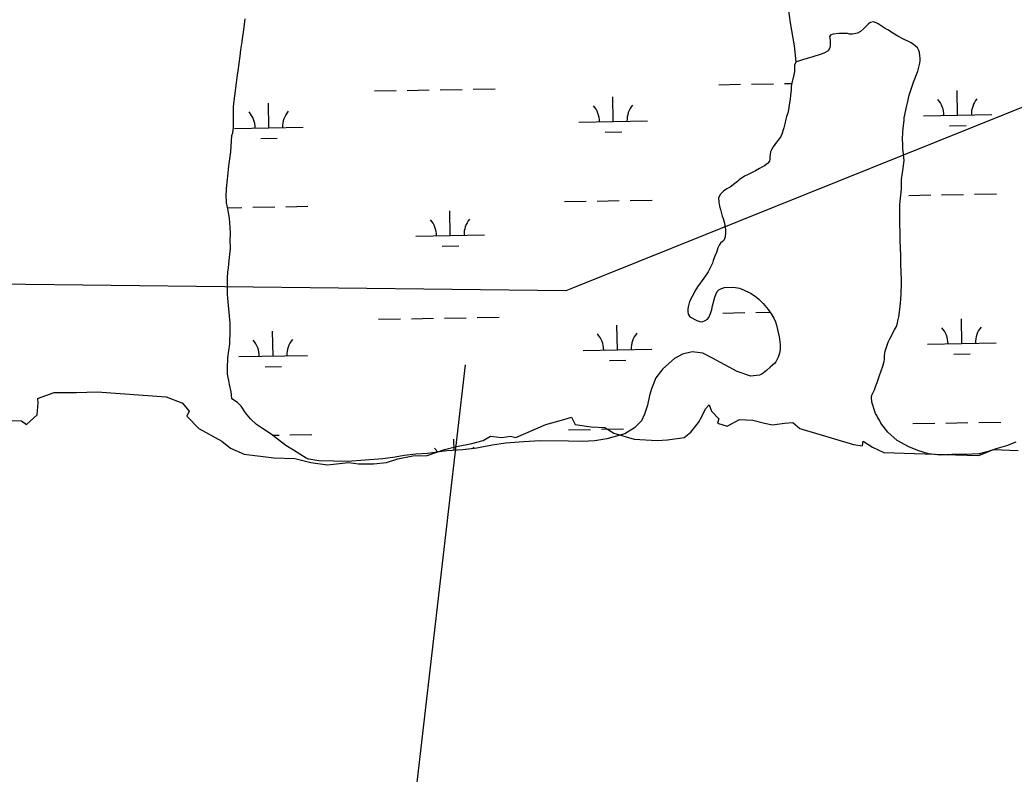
# Model space of a CAD drawing. Extents: x 3957609 to 3995875, y 234277 to 260273.
# Drawn here: x 3969134 to 3970583, y 246402 to 247501 of the extents above; entities that cross this region are included whole.
import ezdxf

# ---------------------------------------------------------------- set-up
doc = ezdxf.new("R2010")
doc.units = 0
for name, color, linetype in [('V-RIVR-EDGE', 7, 'Continuous'), ('V-TOPO-SHOR', 7, 'Continuous'), ('V-UTIL-LINE', 7, 'Continuous'), ('V-WETL-SWMP', 7, 'Continuous')]:
    doc.layers.add(name, color=color, linetype=linetype)

msp = doc.modelspace()

# ---------------------------------------------------------------- linework, layer by layer
at = {"layer": 'V-RIVR-EDGE'}
for points in [[(3969108.991, 246918.091), (3969136.799, 246917.222), (3969143.751, 246912.008), (3969159.393, 246925.912), (3969161.131, 246943.292), (3969160.262, 246949.375)], [(3969159.968, 246949.722), (3969184.432, 246958.459), (3969216.541, 246958.24), (3969246.684, 246959.333), (3969347.597, 246952.343), (3969370.095, 246943.606)], [(3969370.561, 246943.292), (3969380.989, 246931.126), (3969377.513, 246924.174), (3969394.893, 246905.925), (3969428.784, 246887.676), (3969440.95, 246877.248), (3969460.937, 246868.558), (3969504.387, 246863.344), (3969534.802, 246862.475), (3969558.265, 246856.392), (3969582.597, 246852.916), (3969613.012, 246856.392), (3969627.785, 246854.654), (3969649.51, 246854.654), (3969668.628, 246856.392), (3969685.139, 246861.606), (3969706.864, 246865.951), (3969727.72, 246866.82), (3969752.921, 246875.51), (3969770.301, 246879.855), (3969792.895, 246884.2), (3969809.406, 246888.545), (3969819.834, 246894.628), (3969836.345, 246892.89), (3969849.38, 246894.628), (3969857.201, 246892.89), (3969900.651, 246912.008), (3969926.721, 246918.96), (3969938.018, 246922.436), (3969943.232, 246912.008), (3969966.695, 246908.532), (3969986.682, 246907.663), (3969999.717, 246898.973), (3970029.263, 246890.283), (3970063.154, 246888.545), (3970077.927, 246889.414), (3970102.259, 246892.89), (3970111.818, 246900.711), (3970123.115, 246914.615), (3970127.46, 246922.436), (3970133.544, 246934.602), (3970138.758, 246940.685), (3970142.234, 246931.126), (3970152.662, 246919.829), (3970150.924, 246913.746), (3970164.828, 246909.401), (3970183.077, 246918.96), (3970202.195, 246918.091), (3970219.575, 246913.746), (3970230.872, 246911.139), (3970248.252, 246913.746), (3970260.418, 246914.615), (3970270.846, 246905.925), (3970349.056, 246882.462), (3970362.091, 246880.724), (3970362.96, 246887.676), (3970376.864, 246878.986), (3970393.375, 246871.165), (3970497.655, 246867.689), (3970531.546, 246866.82), (3970553.271, 246875.51), (3970588.9, 246873.772)]]:
    msp.add_lwpolyline(points, dxfattribs=at)
at = {"layer": 'V-TOPO-SHOR'}
for points in [[(3970265.7, 247440.256), (3970263.087, 247463.603), (3970257.199, 247496.94), (3970254.246, 247518.27), (3970251.595, 247539.129), (3970248.286, 247557.203), (3970246.762, 247570.121), (3970244.909, 247581.492), (3970239.432, 247600.372), (3970232.344, 247615.083), (3970221.856, 247631.24), (3970207.613, 247645.43), (3970190.882, 247659.66), (3970153.92, 247693.137), (3970117.97, 247721.317), (3970099.695, 247736.19), (3970086.494, 247747.415), (3970056.794, 247777.989), (3969991.856, 247843.994)], [(3969443.033, 246949.022), (3969442.654, 246954.929), (3969441.943, 246959.598), (3969439.764, 246969.879), (3969438.765, 246975.95), (3969437.894, 246980.156), (3969437.034, 246985.139), (3969436.778, 246988.868), (3969436.915, 246998.34), (3969437.157, 247004.239), (3969437.534, 247008.736), (3969438.621, 247019.59), (3969439.793, 247025.321), (3969440.323, 247029.816), (3969440.587, 247047.982), (3969440.815, 247052.948), (3969440.721, 247057.142), (3969440.458, 247060.407), (3969440.039, 247063.676), (3969439.52, 247070.672), (3969438.566, 247079.849), (3969436.854, 247100.994), (3969436.639, 247107.519), (3969436.901, 247125.685), (3969437.487, 247133.908), (3969438.001, 247137.162), (3969438.202, 247140.265), (3969439.443, 247150.961), (3969441.091, 247168.177), (3969441.142, 247171.747), (3969440.766, 247177.811), (3969440.954, 247190.852), (3969440.604, 247198.776), (3969439.561, 247212.614), (3969437.114, 247225.851), (3969435.533, 247234.571), (3969435.121, 247238.302), (3969435.039, 247243.429), (3969435.216, 247255.54), (3969436.973, 247269.491), (3969437.184, 247273.37), (3969438.804, 247288.72), (3969441.587, 247309.18), (3969443.172, 247332.918), (3969444.784, 247336.932), (3969445.367, 247344.999), (3969445.795, 247374.501), (3969446.705, 247383.649), (3969448.462, 247397.756), (3969448.841, 247402.409), (3969451.436, 247420.697), (3969452.148, 247426.899), (3969455.253, 247448.286), (3969456.32, 247457.588), (3969457.535, 247466.265), (3969458.198, 247469.206), (3969459.095, 247477.581), (3969459.951, 247483.004), (3969462.569, 247502.845)], [(3970388.998, 246913.684), (3970387.126, 246918.048), (3970384.584, 246921.675), (3970383.036, 246924.889), (3970381.281, 246927.707), (3970380.331, 246930.912), (3970376.691, 246941.336), (3970375.944, 246944.738), (3970375.241, 246951.333), (3970375.889, 246954.714), (3970379.589, 246962.238), (3970382.289, 246969.58), (3970383.337, 246973.154), (3970384.578, 246976.13), (3970386.675, 246983.279), (3970391.658, 246996.77), (3970393.553, 247003.526), (3970394.206, 247007.304), (3970394.269, 247011.691), (3970394.529, 247015.877), (3970394.972, 247018.863), (3970399.748, 247031.76), (3970402.011, 247036.513), (3970408.982, 247049.577), (3970411.45, 247054.728), (3970412.912, 247059.293), (3970413.564, 247062.875), (3970415.046, 247068.837), (3970416.14, 247075.402), (3970417.526, 247088.549), (3970417.813, 247094.527), (3970418.518, 247101.897), (3970418.747, 247117.653), (3970419.021, 247122.834), (3970418.149, 247145.186), (3970417.93, 247157.556), (3970417.506, 247169.531), (3970416.847, 247179.113), (3970416.887, 247195.669), (3970416.554, 247200.062), (3970416.439, 247205.85), (3970416.625, 247232.574), (3970418.751, 247255.282), (3970419.144, 247268.642), (3970420.484, 247278.394), (3970421.135, 247281.976), (3970422.741, 247296.515), (3970421.543, 247310.095), (3970420.99, 247313.294), (3970420.709, 247321.476), (3970420.187, 247326.67), (3970420.75, 247338.032), (3970421.688, 247347.592), (3970422.786, 247354.557), (3970423.046, 247358.741), (3970426.9, 247376.837), (3970427.977, 247382.408), (3970429.247, 247387.374), (3970430.105, 247391.55), (3970430.947, 247394.53), (3970436.364, 247410.41), (3970442.58, 247426.477), (3970444.888, 247434.22), (3970445.746, 247438.398), (3970446.196, 247441.982), (3970446.25, 247445.57), (3970445.908, 247449.566), (3970445.174, 247453.963), (3970444.22, 247456.969), (3970442.078, 247460.592), (3970439.522, 247463.021), (3970435.774, 247466.069), (3970432.02, 247468.516), (3970428.256, 247470.167), (3970422.909, 247472.837), (3970413.803, 247477.757), (3970404.907, 247483.073), (3970399.967, 247486.336), (3970395.218, 247488.998), (3970384.744, 247495.732), (3970381.971, 247497.17), (3970378.205, 247498.62), (3970373.802, 247497.686), (3970370.783, 247495.736), (3970363.494, 247488.462), (3970359.05, 247484.536), (3970355.028, 247482.201), (3970347.622, 247480.513), (3970343.432, 247480.374), (3970340.057, 247481.421), (3970335.672, 247481.685), (3970327.888, 247481.398), (3970319.495, 247480.325), (3970316.089, 247479.377), (3970314.061, 247477.011), (3970314.786, 247472.014), (3970315.069, 247464.033), (3970314.621, 247460.648), (3970311.968, 247456.496), (3970306.537, 247453.385), (3970301.118, 247451.069)], [(3970265.7, 247440.256), (3970262.997, 247435.666), (3970263.14, 247431.873), (3970263.056, 247426.092), (3970262.192, 247421.517), (3970258.79, 247407.004), (3970258.342, 247403.619), (3970258.079, 247399.236), (3970257.162, 247391.071), (3970256.894, 247386.289), (3970255.167, 247377.337), (3970254.268, 247370.37), (3970253.199, 247365.397), (3970251.532, 247360.435), (3970250.475, 247356.462), (3970248.786, 247349.902), (3970247.704, 247344.135), (3970244.579, 247335.005), (3970243.133, 247331.636), (3970239.266, 247326.305), (3970236.625, 247322.952), (3970234.585, 247319.79), (3970231.941, 247316.239), (3970229.485, 247312.086), (3970228.242, 247308.913), (3970227.394, 247305.336), (3970227.343, 247301.745), (3970227.093, 247298.358), (3970226.651, 247295.372), (3970223.614, 247292.224), (3970219.575, 247288.892), (3970215.553, 247286.557), (3970211.936, 247284.815), (3970206.101, 247281.308), (3970195.652, 247276.076), (3970190.231, 247273.561), (3970182.371, 247268.091), (3970179.745, 247265.735), (3970176.118, 247263.194), (3970169.256, 247257.709), (3970164.629, 247254.983), (3970159.796, 247251.862), (3970155.147, 247247.543), (3970152.472, 247241.995), (3970152.583, 247235.81), (3970153.894, 247230.006), (3970155.417, 247224.999), (3970157.873, 247215.588), (3970159.216, 247211.977), (3970160.912, 247205.172), (3970162.02, 247198.973), (3970162.376, 247195.974), (3970162.512, 247191.586), (3970162.022, 247185.409), (3970160.363, 247181.044), (3970158.133, 247178.484), (3970155.303, 247175.933), (3970153.066, 247172.971), (3970151.217, 247169.209), (3970150.572, 247166.026), (3970149.322, 247162.455), (3970147.053, 247157.302), (3970144.762, 247150.554), (3970143.713, 247146.978), (3970140.833, 247141.037), (3970137.145, 247134.307), (3970135.509, 247131.538), (3970132.662, 247127.79), (3970131.03, 247125.22), (3970121.468, 247112.395), (3970117.785, 247106.065), (3970116.141, 247102.698), (3970113.687, 247098.545), (3970110.183, 247090.818), (3970108.08, 247083.269), (3970107.635, 247080.082), (3970107.586, 247076.693), (3970107.924, 247072.498), (3970110.464, 247068.871), (3970120.958, 247063.532), (3970125.322, 247061.873), (3970128.507, 247061.429), (3970132.723, 247063.362), (3970136.146, 247065.507), (3970138.175, 247067.872), (3970140.651, 247073.621), (3970142.73, 247079.374), (3970143.602, 247084.547), (3970147.178, 247097.261), (3970148.636, 247101.428), (3970150.289, 247105.393), (3970152.923, 247108.148), (3970156.538, 247109.891), (3970160.951, 247111.621), (3970172.922, 247111.847), (3970176.909, 247111.591), (3970183.071, 247110.302), (3970189.815, 247107.611), (3970196.945, 247104.117), (3970199.912, 247102.479), (3970207.615, 247097.181)], [(3970301.118, 247451.069), (3970297.507, 247449.726), (3970292.703, 247448.401), (3970288.093, 247446.871), (3970284.292, 247446.127), (3970279.884, 247444.796), (3970276.079, 247443.854), (3970273.075, 247442.9), (3970270.263, 247441.546), (3970265.7, 247440.256)], [(3970207.615, 247097.181), (3970211.754, 247093.73), (3970217.459, 247088.262), (3970224.509, 247079.183), (3970229.784, 247071.726), (3970232.707, 247066.897), (3970235.22, 247061.275), (3970236.747, 247056.665), (3970240.69, 247039.655), (3970241.036, 247036.058), (3970242.119, 247028.264), (3970242.015, 247021.083), (3970241.339, 247015.709), (3970239.463, 247010.151), (3970235.971, 247003.221), (3970233.94, 247000.657), (3970230.911, 246998.109), (3970227.482, 246995.565), (3970222.424, 246990.65), (3970217.576, 246986.534), (3970214.338, 246984.418), (3970212.13, 246983.691), (3970199.163, 246982.089)]]:
    msp.add_lwpolyline(points, dxfattribs=at)
at = {"layer": 'V-UTIL-LINE'}
msp.add_line((3969563.256, 245095.865), (3969783.41, 246998.629), dxfattribs=at)
msp.add_lwpolyline([(3993486.783, 256012.187), (3984358.232, 252707.382), (3984355.815, 252706.645), (3979327.531, 250885.592), (3969939.425, 247110.423), (3969929.75, 247106.755), (3966670.117, 247144.723), (3965413.49, 247134.313), (3961768.13, 245337.826)], dxfattribs=at)
at = {"layer": 'V-WETL-SWMP'}
for p, q in [((3969650.783, 247397.748), (3969682.777, 247398.33)), ((3969698.775, 247398.621), (3969730.769, 247399.203)), ((3969746.767, 247399.493), (3969778.761, 247400.075)), ((3969794.759, 247400.366), (3969826.753, 247400.948)), ((3970152.608, 247406.873), (3970184.602, 247407.455)), ((3970200.6, 247407.746), (3970232.594, 247408.327)), ((3970248.592, 247408.618), (3970259.213, 247408.811)), ((3970500.789, 247362.454), (3970500.134, 247398.448)), ((3969998.964, 247353.329), (3969998.309, 247389.323)), ((3969497.139, 247344.204), (3969496.484, 247380.198)), ((3969948.972, 247352.42), (3970048.955, 247354.238)), ((3970450.797, 247361.545), (3970550.78, 247363.363)), ((3969447.147, 247343.295), (3969547.13, 247345.113)), ((3970489.071, 247346.807), (3970513.067, 247347.243)), ((3969485.421, 247328.557), (3969509.417, 247328.994)), ((3969987.246, 247337.682), (3970011.242, 247338.119)), ((3969927.666, 247236.581), (3969959.661, 247237.163)), ((3969975.658, 247237.454), (3970007.653, 247238.036)), ((3970023.65, 247238.327), (3970055.645, 247238.908)), ((3970429.491, 247245.706), (3970461.486, 247246.288)), ((3970477.483, 247246.579), (3970509.478, 247247.16)), ((3970525.476, 247247.451), (3970557.47, 247248.033)), ((3969436.787, 247227.656), (3969457.836, 247228.038)), ((3969473.833, 247228.329), (3969505.828, 247228.911)), ((3969521.825, 247229.202), (3969553.82, 247229.784)), ((3969761.474, 247187.122), (3969760.82, 247223.116)), ((3969711.482, 247186.213), (3969811.466, 247188.031)), ((3969749.757, 247171.475), (3969773.753, 247171.911)), ((3969656.831, 247065.128), (3969688.825, 247065.71)), ((3969704.823, 247066.001), (3969736.817, 247066.583)), ((3969752.815, 247066.873), (3969784.809, 247067.455)), ((3969800.807, 247067.746), (3969832.802, 247068.328)), ((3970158.656, 247074.253), (3970190.65, 247074.835)), ((3970206.648, 247075.126), (3970227.116, 247075.498)), ((3970506.837, 247029.834), (3970506.182, 247065.828)), ((3970005.012, 247020.709), (3970004.357, 247056.703)), ((3969503.187, 247011.584), (3969502.532, 247047.578)), ((3969955.02, 247019.8), (3970055.003, 247021.618)), ((3970456.845, 247028.925), (3970556.828, 247030.743)), ((3969453.195, 247010.675), (3969553.178, 247012.493)), ((3969993.294, 247005.062), (3970017.29, 247005.499)), ((3970495.119, 247014.187), (3970519.115, 247014.623)), ((3969491.469, 246995.937), (3969515.465, 246996.374)), ((3969933.714, 246903.961), (3969965.709, 246904.543)), ((3969981.706, 246904.834), (3970013.701, 246905.416)), ((3970435.539, 246913.086), (3970467.534, 246913.668)), ((3970483.532, 246913.959), (3970515.526, 246914.54)), ((3970531.524, 246914.831), (3970563.518, 246915.413)), ((3969502.86, 246896.127), (3969511.876, 246896.291)), ((3969527.873, 246896.582), (3969559.868, 246897.164)), ((3969767.167, 246874.057), (3969766.868, 246890.496))]:
    msp.add_line(p, q, dxfattribs=at)
for points in [[(3969551.345, 246862.82), (3969532.83, 246874.462), (3969522.041, 246881.117), (3969500.675, 246897.837), (3969487.956, 246905.821), (3969479.269, 246911.796), (3969470.131, 246920.214), (3969463.109, 246928.927), (3969456.586, 246938.445), (3969451.628, 246943.879), (3969443.033, 246949.022), (3969442.653, 246954.929), (3969441.944, 246959.598), (3969439.764, 246969.879), (3969438.765, 246975.95), (3969437.894, 246980.156), (3969437.035, 246985.138), (3969436.779, 246988.869), (3969436.916, 246998.34), (3969437.157, 247004.238), (3969437.533, 247008.736), (3969438.622, 247019.591), (3969439.793, 247025.32), (3969440.324, 247029.816), (3969440.588, 247047.982), (3969440.815, 247052.949), (3969440.721, 247057.143), (3969440.458, 247060.408), (3969440.039, 247063.676), (3969439.52, 247070.672), (3969438.566, 247079.848), (3969436.854, 247100.994), (3969436.638, 247107.519), (3969436.902, 247125.685), (3969437.487, 247133.908), (3969438.001, 247137.161), (3969438.201, 247140.265), (3969439.443, 247150.962), (3969441.091, 247168.176), (3969441.143, 247171.747), (3969440.765, 247177.81), (3969440.954, 247190.852), (3969440.604, 247198.777), (3969439.562, 247212.614), (3969437.114, 247225.85), (3969435.533, 247234.57), (3969435.121, 247238.303), (3969435.04, 247243.429), (3969435.216, 247255.54), (3969436.972, 247269.491), (3969437.183, 247273.37), (3969438.804, 247288.721), (3969441.586, 247309.18), (3969443.173, 247332.918), (3969444.784, 247336.932), (3969445.367, 247344.999), (3969445.796, 247374.5), (3969446.705, 247383.649), (3969448.463, 247397.756), (3969448.841, 247402.409), (3969451.436, 247420.697), (3969452.148, 247426.899), (3969455.254, 247448.285), (3969456.321, 247457.587), (3969457.534, 247466.266), (3969458.198, 247469.207), (3969459.096, 247477.58), (3969459.951, 247483.003), (3969462.569, 247502.844)], [(3970432.021, 247468.517), (3970428.255, 247470.167), (3970422.908, 247472.838), (3970413.804, 247477.757), (3970404.906, 247483.073), (3970399.966, 247486.336), (3970395.218, 247488.998), (3970384.744, 247495.732), (3970381.972, 247497.169), (3970378.204, 247498.62), (3970373.802, 247497.686), (3970370.782, 247495.736), (3970363.495, 247488.461), (3970359.05, 247484.536), (3970355.027, 247482.201), (3970347.622, 247480.514), (3970343.431, 247480.375), (3970340.056, 247481.421), (3970335.671, 247481.685), (3970327.888, 247481.399), (3970319.495, 247480.324), (3970316.09, 247479.376), (3970314.061, 247477.012), (3970314.786, 247472.015), (3970315.069, 247464.032), (3970314.621, 247460.648), (3970311.968, 247456.497), (3970306.537, 247453.385), (3970301.118, 247451.07), (3970297.508, 247449.726), (3970292.702, 247448.4), (3970288.092, 247446.871), (3970284.291, 247446.128), (3970279.884, 247444.796), (3970276.08, 247443.854), (3970273.074, 247442.9), (3970270.262, 247441.545), (3970265.699, 247440.256), (3970262.996, 247435.666), (3970263.14, 247431.874), (3970263.056, 247426.091), (3970262.192, 247421.516), (3970258.79, 247407.005), (3970258.342, 247403.62), (3970258.079, 247399.236), (3970257.162, 247391.071), (3970256.893, 247386.288), (3970255.168, 247377.337), (3970254.269, 247370.369), (3970253.199, 247365.398), (3970251.531, 247360.435), (3970250.476, 247356.461), (3970248.785, 247349.903), (3970247.704, 247344.135), (3970244.58, 247335.005), (3970243.134, 247331.635), (3970239.267, 247326.305), (3970236.625, 247322.953), (3970234.585, 247319.791), (3970231.94, 247316.239), (3970229.486, 247312.086), (3970228.243, 247308.913), (3970227.394, 247305.335), (3970227.342, 247301.745), (3970227.093, 247298.358), (3970226.651, 247295.372), (3970223.613, 247292.225), (3970219.575, 247288.893), (3970215.552, 247286.557), (3970211.936, 247284.815), (3970206.101, 247281.309), (3970195.653, 247276.075), (3970190.231, 247273.561), (3970182.372, 247268.09), (3970179.745, 247265.735), (3970176.118, 247263.194), (3970169.256, 247257.709), (3970164.629, 247254.984), (3970159.796, 247251.862), (3970155.146, 247247.542), (3970152.472, 247241.996), (3970152.582, 247235.811), (3970153.894, 247230.007), (3970155.417, 247224.998), (3970157.873, 247215.588), (3970159.217, 247211.978), (3970160.913, 247205.172), (3970162.02, 247198.972), (3970162.376, 247195.975), (3970162.511, 247191.585), (3970162.023, 247185.408), (3970160.364, 247181.044), (3970158.132, 247178.484), (3970155.303, 247175.932), (3970153.066, 247172.972), (3970151.216, 247169.209), (3970150.571, 247166.027), (3970149.322, 247162.455), (3970147.053, 247157.302), (3970144.761, 247150.553), (3970143.712, 247146.978)], [(3970585.641, 246886.256), (3970571.875, 246880.702), (3970558.602, 246877.007), (3970545.32, 246872.69), (3970532.208, 246869.303), (3970511.816, 246868.044), (3970492.221, 246868.018), (3970475.57, 246867.327), (3970458.489, 246869.13), (3970442.693, 246873.714), (3970429.551, 246879.037), (3970412.583, 246888.614), (3970398.919, 246900.788), (3970388.997, 246913.684), (3970387.125, 246918.048), (3970384.585, 246921.675), (3970383.036, 246924.889), (3970381.281, 246927.707), (3970380.331, 246930.912), (3970376.692, 246941.337), (3970375.944, 246944.739), (3970375.242, 246951.332), (3970375.889, 246954.713), (3970379.589, 246962.239), (3970382.289, 246969.58), (3970383.338, 246973.155), (3970384.578, 246976.129), (3970386.676, 246983.279), (3970391.659, 246996.77), (3970393.553, 247003.525), (3970394.206, 247007.305), (3970394.27, 247011.692), (3970394.53, 247015.877), (3970394.972, 247018.863), (3970399.747, 247031.759), (3970402.01, 247036.513), (3970408.982, 247049.577), (3970411.45, 247054.727), (3970412.913, 247059.293), (3970413.563, 247062.874), (3970415.046, 247068.837), (3970416.139, 247075.403), (3970417.526, 247088.548), (3970417.813, 247094.527), (3970418.518, 247101.897), (3970418.747, 247117.652), (3970419.022, 247122.834), (3970418.15, 247145.186), (3970417.93, 247157.556), (3970417.506, 247169.531), (3970416.847, 247179.114), (3970416.888, 247195.669), (3970416.553, 247200.062), (3970416.438, 247205.849), (3970416.626, 247232.574), (3970418.751, 247255.282), (3970419.145, 247268.641), (3970420.483, 247278.395), (3970421.134, 247281.976), (3970422.741, 247296.514), (3970421.542, 247310.095), (3970420.99, 247313.294), (3970420.71, 247321.476), (3970420.187, 247326.67), (3970420.751, 247338.031), (3970421.688, 247347.592), (3970422.786, 247354.557), (3970423.046, 247358.742), (3970426.9, 247376.837), (3970427.978, 247382.407), (3970429.247, 247387.375), (3970430.105, 247391.551), (3970430.946, 247394.531), (3970436.363, 247410.41), (3970442.58, 247426.476), (3970444.887, 247434.221), (3970445.745, 247438.398), (3970446.196, 247441.982), (3970446.249, 247445.571), (3970445.908, 247449.565), (3970445.174, 247453.964), (3970444.22, 247456.97), (3970442.078, 247460.592), (3970439.521, 247463.022), (3970435.775, 247466.069), (3970432.021, 247468.517)], [(3970143.712, 247146.978), (3970140.833, 247141.036), (3970137.145, 247134.308), (3970135.509, 247131.539), (3970132.662, 247127.791), (3970131.029, 247125.221), (3970121.468, 247112.395), (3970117.786, 247106.066), (3970116.141, 247102.698), (3970113.687, 247098.545), (3970110.184, 247090.817), (3970108.08, 247083.268), (3970107.635, 247080.083), (3970107.586, 247076.693), (3970107.924, 247072.499), (3970110.464, 247068.872), (3970120.958, 247063.533), (3970125.322, 247061.874), (3970128.507, 247061.429), (3970132.724, 247063.363), (3970136.146, 247065.507), (3970138.175, 247067.871), (3970140.652, 247073.62), (3970142.73, 247079.374), (3970143.603, 247084.547), (3970147.179, 247097.261), (3970148.636, 247101.429), (3970150.289, 247105.394), (3970152.922, 247108.148), (3970156.538, 247109.891), (3970160.951, 247111.622), (3970172.922, 247111.847), (3970176.908, 247111.59), (3970183.072, 247110.303), (3970189.815, 247107.612), (3970196.945, 247104.118), (3970199.913, 247102.479), (3970207.615, 247097.181), (3970211.754, 247093.73), (3970217.459, 247088.262), (3970224.508, 247079.183), (3970229.785, 247071.727), (3970232.707, 247066.897), (3970235.219, 247061.276), (3970236.747, 247056.666), (3970240.689, 247039.654), (3970241.036, 247036.059), (3970242.119, 247028.264), (3970242.015, 247021.084), (3970241.339, 247015.709), (3970239.463, 247010.151), (3970235.971, 247003.22), (3970233.939, 247000.657), (3970230.91, 246998.108), (3970227.482, 246995.565), (3970222.424, 246990.651), (3970217.577, 246986.533), (3970214.339, 246984.419), (3970212.131, 246983.691), (3970199.176, 246982.006), (3970179.673, 246988.885), (3970143.725, 247008.692), (3970129.675, 247015.738), (3970114.154, 247017.83), (3970099.639, 247014.308), (3970088.347, 247007.785), (3970071.18, 246992.949), (3970061.195, 246980.031), (3970054.58, 246963.642), (3970051.797, 246954.04), (3970048.635, 246939.778), (3970044.561, 246926.929), (3970039.907, 246917.044), (3970030.118, 246906.922), (3970015.84, 246898.264), (3969989.452, 246891.027), (3969972.299, 246887.855), (3969953.47, 246887.04), (3969933.57, 246887.484), (3969892.361, 246887.772), (3969867.925, 246886.416), (3969842.396, 246884.765), (3969822.289, 246881.636), (3969799.989, 246877.45), (3969779.733, 246874.789), (3969756.23, 246873.42), (3969728.026, 246869.63), (3969711.06, 246868.632), (3969694.391, 246866.697), (3969680.981, 246864.248), (3969663.373, 246861.86), (3969611.681, 246857.79), (3969591.628, 246858.392), (3969569.86, 246858.708), (3969555.123, 246861.255), (3969551.345, 246862.82)]]:
    msp.add_lwpolyline(points, dxfattribs=at)
for centre, start, end in [((3970445.546, 247361.924), 0.269879, 41.813537), ((3970556.014, 247363.933), 140.269876, 181.813534), ((3969552.364, 247345.683), 140.269876, 181.813534), ((3969943.721, 247352.799), 0.269879, 41.813537), ((3970054.189, 247354.808), 140.269876, 181.813534), ((3969441.896, 247343.674), 0.269879, 41.813537), ((3969706.232, 247186.592), 0.269879, 41.813537), ((3969816.699, 247188.601), 140.269876, 181.813534), ((3970451.594, 247029.304), 0.269879, 41.813537), ((3970562.062, 247031.313), 140.269876, 181.813534), ((3969447.944, 247011.054), 0.269879, 41.813537), ((3969558.412, 247013.063), 140.269876, 181.813534), ((3969949.769, 247020.179), 0.269879, 41.813537), ((3970060.237, 247022.188), 140.269876, 181.813534), ((3969712.28, 246853.972), 30.035742, 41.813537), ((3969822.747, 246855.981), 140.269876, 144.009508)]:
    msp.add_arc(centre, 35.246, start, end, dxfattribs=at)

doc.saveas('drawing.dxf')
